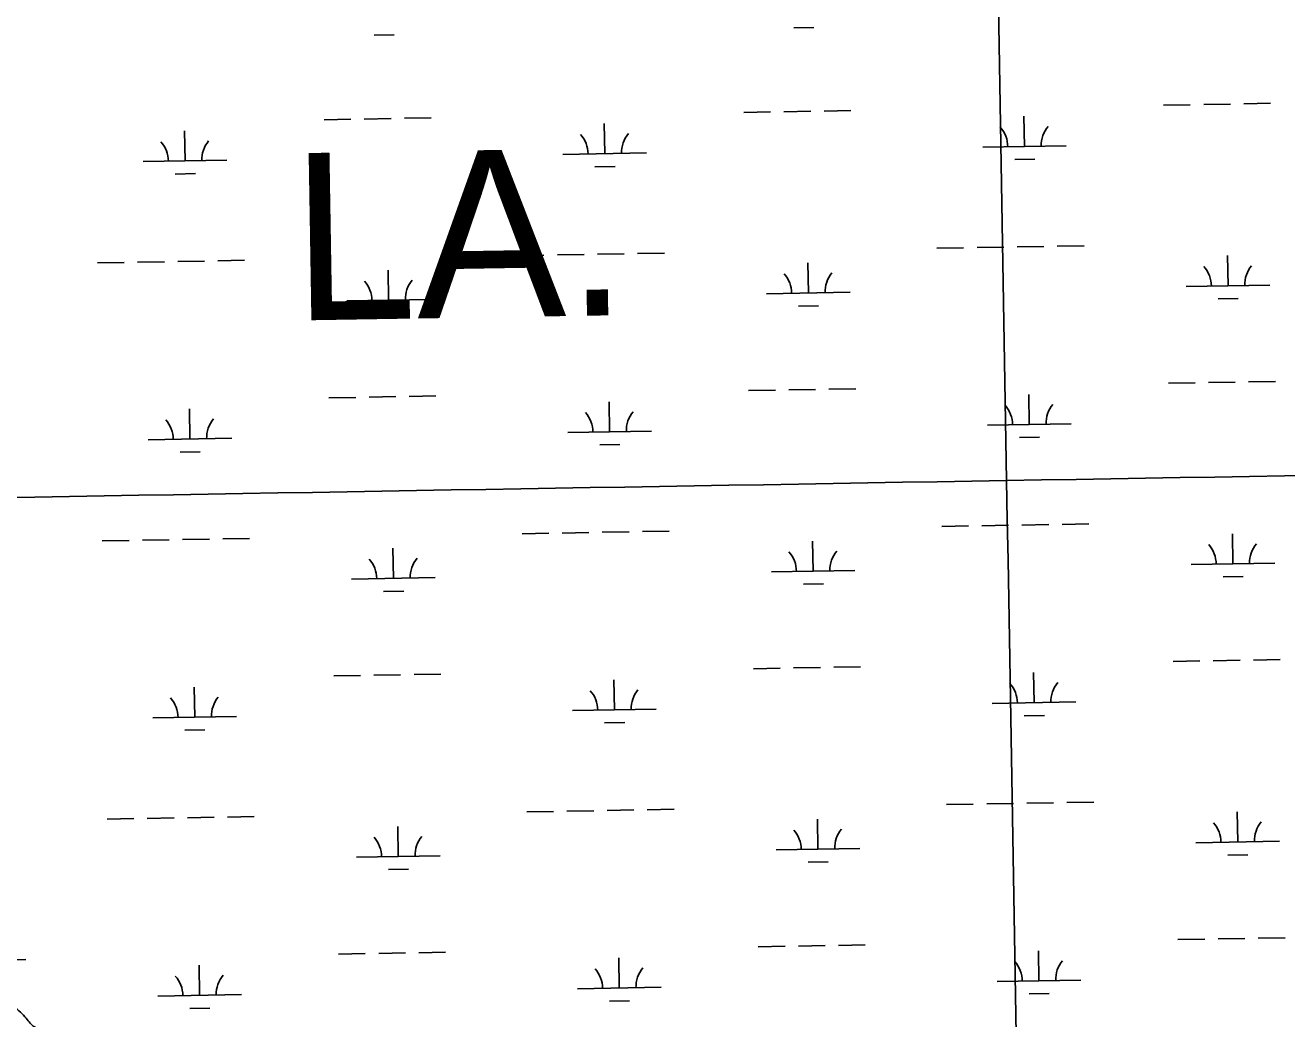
# Model space of a CAD drawing. Extents: x 3892998 to 3931244, y 278583 to 304547.
# Drawn here: x 3901302 to 3902810, y 289522 to 290710 of the extents above; entities that cross this region are included whole.
import ezdxf

# ---------------------------------------------------------------- set-up
doc = ezdxf.new("R2010")
doc.units = 0
for name, color, linetype in [('V-GRID-MAJR', 7, 'Continuous'), ('V-RIVR-EDGE', 7, 'Continuous'), ('V-TOPO-GNAM-IDEN', 7, 'Continuous'), ('V-WETL-SWMP', 7, 'Continuous')]:
    doc.layers.add(name, color=color, linetype=linetype)

msp = doc.modelspace()

# ---------------------------------------------------------------- linework, layer by layer
at = {"layer": 'V-GRID-MAJR'}
for points in [[(3902578.647, 284107.213), (3902475.546, 290165.246), (3902372.4110000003, 296225.205), (3902269.2770000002, 302285.157), (3902269.244, 302287.088)], [(3897162.872, 290075.216), (3902475.546, 290165.246), (3907788.208, 290256.049), (3913100.856, 290347.625), (3918413.491, 290439.973), (3923726.113, 290533.094), (3929038.721, 290626.988)]]:
    msp.add_spline(points, degree=3, dxfattribs=at)
at = {"layer": 'V-RIVR-EDGE'}
msp.add_spline([(3901388.1467128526, 289423.4801433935), (3901367.9384799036, 289439.1593781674), (3901355.8877437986, 289449.84549364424), (3901349.1607422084, 289458.74239214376), (3901348.110048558, 289464.78357010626), (3901348.1249801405, 289470.8221130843), (3901344.948305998, 289478.9998114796), (3901339.2886862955, 289488.6044918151), (3901333.9816400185, 289497.14266859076), (3901324.4129711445, 289506.0465937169), (3901313.0603552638, 289511.75803479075), (3901303.139991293, 289522.08367188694), (3901288.6089446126, 289535.2623945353), (3901279.3858225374, 289540.2581488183), (3901270.179388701, 289552.0028628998), (3901253.1820846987, 289573.3575272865), (3901235.8207890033, 289591.1609858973), (3901221.6414374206, 289602.91799657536), (3901215.990601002, 289616.0747610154), (3901210.001244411, 289635.9813635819), (3901203.304984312, 289657.31055644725), (3901195.8816191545, 289671.89254617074), (3901184.193996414, 289685.77465901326), (3901175.6909527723, 289694.67594915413), (3901166.1319455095, 289707.4871667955), (3901163.3069664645, 289714.2431532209), (3901162.632561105, 289728.808454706)], degree=3, dxfattribs=at)
at = {"layer": 'V-WETL-SWMP'}
for p, q in [((3901719.1349955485, 290697.87392166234), (3901743.131400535, 290698.2893032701)), ((3902220.967813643, 290706.56072798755), (3902244.96421863, 290706.9761095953)), ((3902161.29978535, 290605.5118840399), (3902193.294992, 290606.06572618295)), ((3902209.2925953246, 290606.3426472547), (3902241.287801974, 290606.8964893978)), ((3902257.285405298, 290607.17341046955), (3902289.280611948, 290607.7272526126)), ((3902663.132603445, 290614.19869036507), (3902695.127810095, 290614.75253250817)), ((3902711.125413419, 290615.0294535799), (3902743.1206200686, 290615.58329572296)), ((3902759.1182233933, 290615.8602167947), (3902791.113430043, 290616.4140589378)), ((3901659.4669672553, 290596.8250777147), (3901691.4621739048, 290597.3789198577)), ((3901707.4597772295, 290597.65584092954), (3901739.4549838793, 290598.2096830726)), ((3901755.4525872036, 290598.48660414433), (3901787.447793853, 290599.0404462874)), ((3901995.064400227, 290556.197367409), (3901994.4413280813, 290592.19197497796)), ((3902496.897218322, 290564.8841737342), (3902496.2741461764, 290600.8787813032)), ((3901493.231582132, 290547.5105610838), (3901492.608509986, 290583.5051686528)), ((3902446.9047079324, 290564.0187953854), (3902546.889728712, 290565.74955208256)), ((3901443.239071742, 290546.645182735), (3901543.2240925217, 290548.3759394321)), ((3901945.0718898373, 290555.33198906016), (3902045.056910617, 290557.06274575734)), ((3902485.1660887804, 290549.2477943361), (3902509.162493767, 290549.6631759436)), ((3901481.5004525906, 290531.8741816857), (3901505.4968575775, 290532.2895632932)), ((3901983.3332706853, 290540.5609880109), (3902007.3296756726, 290540.97636961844)), ((3902392.1473587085, 290442.9819494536), (3902424.1425653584, 290443.5357915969)), ((3902440.140168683, 290443.8127126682), (3902472.1353753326, 290444.3665548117)), ((3902488.132978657, 290444.64347588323), (3902520.1281853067, 290445.19731802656)), ((3902536.1257886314, 290445.4742390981), (3902568.1209952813, 290446.02808124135)), ((3901388.481722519, 290425.6083368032), (3901420.476929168, 290426.1621789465)), ((3901436.474532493, 290426.4391000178), (3901468.4697391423, 290426.99294216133)), ((3901484.4673424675, 290427.26986323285), (3901516.4625491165, 290427.8237053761)), ((3901532.4601524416, 290428.1006264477), (3901564.455359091, 290428.654468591)), ((3901890.314540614, 290434.2951431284), (3901922.309747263, 290434.8489852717)), ((3901938.307350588, 290435.125906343), (3901970.302557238, 290435.67974848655)), ((3901986.300160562, 290435.9566695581), (3902018.2953672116, 290436.51051170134)), ((3902034.2929705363, 290436.78743277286), (3902066.288177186, 290437.3412749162)), ((3902238.4567355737, 290389.5719386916), (3902237.833663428, 290425.5665462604)), ((3902740.2895536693, 290398.2587450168), (3902739.666481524, 290434.25335258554)), ((3901736.623917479, 290380.88513236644), (3901736.0008453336, 290416.87973993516)), ((3902690.2970432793, 290397.39336666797), (3902790.2820640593, 290399.1241233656)), ((3901686.6314070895, 290380.0197540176), (3901786.616427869, 290381.75051071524)), ((3902188.4642251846, 290388.7065603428), (3902288.449245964, 290390.43731704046)), ((3902728.5584241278, 290382.6223656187), (3902752.5548291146, 290383.0377472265)), ((3901724.8927879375, 290365.2487529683), (3901748.8891929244, 290365.6641345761)), ((3902226.7256060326, 290373.9355592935), (3902250.72201102, 290374.35094090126)), ((3902167.05757774, 290272.88671534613), (3902199.0527843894, 290273.4405574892)), ((3902215.0503877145, 290273.7174785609), (3902247.045594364, 290274.27132070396)), ((3902263.043197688, 290274.5482417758), (3902295.038404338, 290275.1020839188)), ((3902668.890395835, 290281.5735216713), (3902700.885602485, 290282.12736381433)), ((3902716.883205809, 290282.40428488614), (3902748.8784124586, 290282.9581270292)), ((3902764.8760157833, 290283.23504810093), (3902796.871222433, 290283.78889024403)), ((3901665.2247596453, 290264.1999090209), (3901697.2199662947, 290264.75375116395)), ((3901713.2175696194, 290265.0306722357), (3901745.212776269, 290265.5845143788)), ((3901761.2103795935, 290265.86143545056), (3901793.205586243, 290266.4152775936)), ((3902000.8221926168, 290223.57219871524), (3902000.1991204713, 290259.5668062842)), ((3902502.655010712, 290232.2590050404), (3902502.0319385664, 290268.2536126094)), ((3901498.9893745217, 290214.88539239), (3901498.3663023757, 290250.879999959)), ((3902452.6625003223, 290231.3936266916), (3902552.6475211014, 290233.1243833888)), ((3901448.996864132, 290214.0200140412), (3901548.9818849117, 290215.75077073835)), ((3901950.829682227, 290222.7068203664), (3902050.8147030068, 290224.43757706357)), ((3902490.9238811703, 290216.6226256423), (3902514.920286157, 290217.0380072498)), ((3901487.2582449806, 290199.2490129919), (3901511.2546499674, 290199.66439459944)), ((3901989.0910630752, 290207.9358193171), (3902013.0874680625, 290208.35120092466)), ((3902397.9051510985, 290110.3567807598), (3902429.900357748, 290110.9106229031)), ((3902445.897961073, 290111.18754397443), (3902477.8931677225, 290111.74138611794)), ((3902493.8907710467, 290112.01830718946), (3902525.8859776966, 290112.5721493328)), ((3902541.8835810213, 290112.8490704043), (3902573.878787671, 290113.4029125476)), ((3901394.2395149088, 290092.98316810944), (3901426.234721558, 290093.5370102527)), ((3901442.2323248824, 290093.813931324), (3901474.2275315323, 290094.36777346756)), ((3901490.2251348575, 290094.6446945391), (3901522.2203415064, 290095.19853668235)), ((3901538.2179448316, 290095.4754577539), (3901570.2131514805, 290096.0292998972)), ((3901896.0723330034, 290101.6699744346), (3901928.067539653, 290102.2238165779)), ((3901944.065142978, 290102.5007376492), (3901976.0603496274, 290103.0545797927)), ((3901992.057952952, 290103.3315008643), (3902024.0531596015, 290103.88534300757)), ((3902040.050762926, 290104.1622640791), (3902072.045969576, 290104.7161062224)), ((3902244.2145279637, 290056.9467699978), (3902243.591455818, 290092.9413775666)), ((3902746.047346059, 290065.63357632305), (3902745.4242739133, 290101.62818389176)), ((3901742.381709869, 290048.25996367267), (3901741.7586377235, 290084.2545712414)), ((3902696.054835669, 290064.7681979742), (3902796.0398564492, 290066.49895467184)), ((3901692.389199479, 290047.3945853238), (3901792.374220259, 290049.12534202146)), ((3902194.2220175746, 290056.08139164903), (3902294.207038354, 290057.8121483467)), ((3902734.3162165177, 290049.99719692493), (3902758.3126215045, 290050.4125785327)), ((3901730.6505803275, 290032.62358427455), (3901754.6469853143, 290033.0389658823)), ((3902232.483398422, 290041.3103905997), (3902256.4798034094, 290041.7257722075)), ((3902220.808180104, 289941.0923098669), (3902252.803386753, 289941.64615200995)), ((3902268.800990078, 289941.92307308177), (3902300.796196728, 289942.4769152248)), ((3902674.648188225, 289948.9483529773), (3902706.643394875, 289949.5021951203)), ((3902722.6409981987, 289949.77911619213), (3902754.6362048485, 289950.3329583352)), ((3902770.6338081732, 289950.6098794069), (3902802.6290148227, 289951.16372154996)), ((3901670.9825520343, 289931.5747403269), (3901702.977758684, 289932.12858246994)), ((3901718.975362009, 289932.4055035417), (3901750.9705686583, 289932.9593456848)), ((3901766.968171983, 289933.23626675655), (3901798.9633786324, 289933.7901088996)), ((3902006.5799850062, 289890.94703002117), (3902005.9569128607, 289926.9416375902)), ((3902172.81537013, 289940.26154665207), (3902204.8105767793, 289940.81538879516)), ((3902508.412803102, 289899.6338363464), (3902507.789730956, 289935.6284439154)), ((3901504.747166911, 289882.260223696), (3901504.1240947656, 289918.25483126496)), ((3902458.420292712, 289898.7684579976), (3902558.405313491, 289900.4992146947)), ((3901454.754656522, 289881.39484534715), (3901554.7396773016, 289883.12560204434)), ((3901956.587474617, 289890.0816516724), (3902056.5724953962, 289891.81240836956)), ((3902496.6816735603, 289883.9974569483), (3902520.6780785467, 289884.4128385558)), ((3901493.0160373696, 289866.6238442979), (3901517.0124423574, 289867.03922590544)), ((3901994.848855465, 289875.3106506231), (3902018.845260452, 289875.7260322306)), ((3902403.662943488, 289777.7316120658), (3902435.658150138, 289778.2854542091)), ((3902451.6557534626, 289778.56237528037), (3902483.6509601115, 289779.1162174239)), ((3902499.6485634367, 289779.39313849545), (3902531.6437700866, 289779.9469806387)), ((3902547.6413734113, 289780.2239017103), (3902579.6365800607, 289780.77774385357)), ((3901399.9973072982, 289760.3579994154), (3901431.9925139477, 289760.9118415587)), ((3901447.9901172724, 289761.18876263), (3901479.9853239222, 289761.74260477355)), ((3901495.9829272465, 289762.01952584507), (3901527.978133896, 289762.57336798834)), ((3901543.975737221, 289762.85028905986), (3901575.9709438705, 289763.4041312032)), ((3901901.830125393, 289769.0448057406), (3901933.8253320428, 289769.5986478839)), ((3901949.8229353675, 289769.8755689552), (3901981.818142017, 289770.4294110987)), ((3901997.8157453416, 289770.70633217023), (3902029.810951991, 289771.26017431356)), ((3902045.808555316, 289771.5370953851), (3902077.803761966, 289772.09093752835)), ((3902751.8051384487, 289733.00840762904), (3902751.182066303, 289769.00301519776)), ((3901748.1395022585, 289715.6347949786), (3901747.516430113, 289751.6294025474)), ((3902249.9723203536, 289724.3216013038), (3902249.349248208, 289760.31620887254)), ((3902701.8126280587, 289732.1430292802), (3902801.7976488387, 289733.87378597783)), ((3901698.146991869, 289714.7694166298), (3901798.1320126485, 289716.50017332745)), ((3902199.9798099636, 289723.456222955), (3902299.964830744, 289725.1869796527)), ((3902740.074008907, 289717.3720282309), (3902764.0704138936, 289717.7874098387)), ((3901736.408372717, 289699.99841558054), (3901760.4047777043, 289700.41379718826)), ((3902238.241190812, 289708.6852219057), (3902262.237595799, 289709.1006035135)), ((3902274.558782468, 289609.2979043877), (3902306.5539891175, 289609.8517465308)), ((3902680.405980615, 289616.3231842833), (3902712.4011872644, 289616.8770264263)), ((3902728.3987905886, 289617.15394749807), (3902760.393997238, 289617.70778964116)), ((3902776.391600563, 289617.9847107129), (3902808.3868072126, 289618.53855285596)), ((3901676.7403444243, 289598.9495716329), (3901708.735551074, 289599.50341377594)), ((3901724.733154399, 289599.7803348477), (3901756.7283610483, 289600.3341769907)), ((3901772.7259643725, 289600.61109806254), (3901804.7211710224, 289601.1649402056)), ((3902178.5731625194, 289607.63637795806), (3902210.5683691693, 289608.1902201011)), ((3902226.565972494, 289608.4671411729), (3902258.561179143, 289609.02098331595)), ((3902514.1705954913, 289567.0086676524), (3902513.5475233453, 289603.00327522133)), ((3901270.893146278, 289591.9242917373), (3901302.8883529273, 289592.47813388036)), ((3901510.504959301, 289549.635055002), (3901509.8818871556, 289585.62966257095)), ((3902012.337777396, 289558.32186132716), (3902011.7147052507, 289594.31646889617)), ((3902464.178085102, 289566.1432893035), (3902564.163105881, 289567.8740460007)), ((3901460.5124489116, 289548.76967665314), (3901560.4974696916, 289550.50043335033)), ((3901962.345267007, 289557.45648297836), (3902062.330287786, 289559.18723967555)), ((3902502.4394659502, 289551.37228825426), (3902526.4358709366, 289551.7876698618)), ((3901498.7738297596, 289533.9986756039), (3901522.770234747, 289534.4140572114)), ((3902000.6066478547, 289542.68548192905), (3902024.603052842, 289543.1008635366))]:
    msp.add_line(p, q, dxfattribs=at)
for centre, radius, start, end in [((3901939.8215214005, 290555.71597865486), 35.24628790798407, 0.21987999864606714, 41.7635383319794), ((3902050.2908436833, 290557.6282202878), 35.24628790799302, 140.21987699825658, 181.7635353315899), ((3902441.6543394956, 290564.4027849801), 35.24628790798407, 0.21987999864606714, 41.7635383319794), ((3902552.1236617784, 290566.315026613), 35.24628790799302, 140.21987699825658, 181.7635353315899), ((3901437.988703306, 290547.0291723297), 35.24628790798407, 0.21987999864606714, 41.7635383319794), ((3901548.4580255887, 290548.94141396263), 35.24628790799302, 140.21987699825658, 181.7635353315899), ((3902183.213856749, 290389.0905499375), 35.24628790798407, 0.21987999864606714, 41.7635383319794), ((3902293.683179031, 290391.00279157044), 35.24628790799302, 140.21987699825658, 181.7635353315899), ((3902685.0466748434, 290397.77735626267), 35.24628790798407, 0.21987999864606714, 41.7635383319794), ((3902795.515997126, 290399.6895978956), 35.24628790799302, 140.21987699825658, 181.7635353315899), ((3901681.3810386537, 290380.4037436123), 35.24628790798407, 0.21987999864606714, 41.7635383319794), ((3901791.850360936, 290382.3159852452), 35.24628790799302, 140.21987699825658, 181.7635353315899), ((3901945.5793137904, 290223.0908099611), 35.24628790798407, 0.21987999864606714, 41.7635383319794), ((3902056.0486360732, 290225.003051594), 35.24628790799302, 140.21987699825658, 181.7635353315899), ((3902447.4121318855, 290231.7776162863), 35.24628790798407, 0.21987999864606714, 41.7635383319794), ((3902557.8814541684, 290233.68985791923), 35.24628790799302, 140.21987699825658, 181.7635353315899), ((3901443.746495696, 290214.40400363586), 35.24628790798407, 0.21987999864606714, 41.7635383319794), ((3901554.2158179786, 290216.31624526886), 35.24628790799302, 140.21987699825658, 181.7635353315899), ((3902188.9716491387, 290056.46538124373), 35.24628790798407, 0.21987999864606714, 41.7635383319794), ((3902299.440971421, 290058.37762287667), 35.24628790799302, 140.21987699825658, 181.7635353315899), ((3902690.8044672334, 290065.1521875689), 35.24628790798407, 0.21987999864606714, 41.7635383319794), ((3902801.2737895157, 290067.0644292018), 35.24628790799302, 140.21987699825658, 181.7635353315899), ((3901687.138831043, 290047.7785749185), 35.24628790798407, 0.21987999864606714, 41.7635383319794), ((3901797.608153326, 290049.69081655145), 35.24628790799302, 140.21987699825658, 181.7635353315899), ((3901951.3371061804, 289890.4656412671), 35.24628790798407, 0.21987999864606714, 41.7635383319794), ((3902061.806428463, 289892.3778829), 35.24628790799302, 140.21987699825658, 181.7635353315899), ((3902453.1699242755, 289899.1524475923), 35.24628790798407, 0.21987999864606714, 41.7635383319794), ((3902563.6392465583, 289901.0646892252), 35.24628790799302, 140.21987699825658, 181.7635353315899), ((3901449.5042880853, 289881.77883494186), 35.24628790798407, 0.21987999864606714, 41.7635383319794), ((3901559.9736103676, 289883.6910765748), 35.24628790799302, 140.21987699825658, 181.7635353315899), ((3902194.7294415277, 289723.84021254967), 35.24628790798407, 0.21987999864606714, 41.7635383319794), ((3902305.19876381, 289725.75245418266), 35.24628790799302, 140.21987699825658, 181.7635353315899), ((3902696.562259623, 289732.5270188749), 35.24628790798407, 0.21987999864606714, 41.7635383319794), ((3902807.0315819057, 289734.4392605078), 35.24628790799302, 140.21987699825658, 181.7635353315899), ((3901692.896623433, 289715.1534062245), 35.24628790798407, 0.21987999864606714, 41.7635383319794), ((3901803.3659457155, 289717.06564785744), 35.24628790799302, 140.21987699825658, 181.7635353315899), ((3901957.0948985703, 289557.84047257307), 35.24628790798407, 0.21987999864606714, 41.7635383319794), ((3902067.564220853, 289559.752714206), 35.24628790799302, 140.21987699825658, 181.7635353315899), ((3902458.9277166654, 289566.5272788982), 35.24628790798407, 0.21987999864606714, 41.7635383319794), ((3902569.3970389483, 289568.43952053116), 35.24628790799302, 140.21987699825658, 181.7635353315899), ((3901455.2620804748, 289549.15366624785), 35.24628790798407, 0.21987999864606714, 41.7635383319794), ((3901565.7314027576, 289551.0659078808), 35.24628790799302, 140.21987699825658, 181.7635353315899)]:
    msp.add_arc(centre, radius, start, end, dxfattribs=at)

# ---------------------------------------------------------------- texts
at = {"layer": 'V-TOPO-GNAM-IDEN'}
msp.add_text('LA.', height=199.99959800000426, rotation=0.9400648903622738, dxfattribs=at).set_placement((3901622.292834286, 290356.61579696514))

doc.saveas('drawing.dxf')
